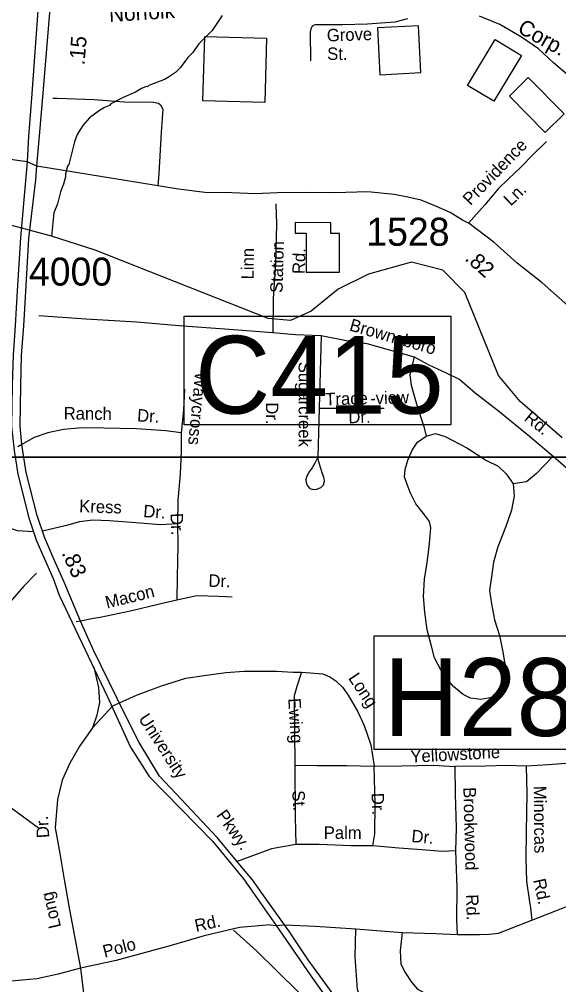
# Model space of a CAD drawing. Extents: x 1551653 to 1702041, y 811336 to 920032.
# Drawn here: x 1622272 to 1625117, y 871969 to 877057 of the extents above; entities that cross this region are included whole.
import ezdxf

# ---------------------------------------------------------------- set-up
doc = ezdxf.new("R2010")
doc.units = 0
for name, color, linetype in [('Old_Level_10', 7, 'Continuous'), ('Old_Level_11', 7, 'Continuous'), ('Old_Level_14', 7, 'Continuous'), ('Old_Level_17', 7, 'Continuous'), ('Old_Level_31', 7, 'Continuous'), ('Old_Level_32', 7, 'Continuous'), ('Old_Level_35', 7, 'Continuous'), ('Old_Level_41', 7, 'Continuous'), ('Old_Level_44', 7, 'Continuous'), ('Old_Level_47', 7, 'Continuous'), ('Old_Level_50', 7, 'Continuous'), ('Old_Level_59', 7, 'Continuous'), ('Old_Level_62', 7, 'Continuous'), ('Old_Level_63', 7, 'Continuous'), ('Old_Level_8', 7, 'Continuous')]:
    doc.layers.add(name, color=color, linetype=linetype)

msp = doc.modelspace()

# ---------------------------------------------------------------- linework, layer by layer
at = {"layer": 'Old_Level_31'}
for p, q in [((1622304.746, 875950.357), (1622304.746, 875950.357)), ((1623636.418, 872281.625), (1623636.418, 872281.625))]:
    msp.add_line(p, q, dxfattribs=at)
for points in [[(1623141.575, 875492.829), (1624547.086, 875492.829), (1624547.086, 874920.073), (1623141.575, 874920.073), (1623141.575, 875492.829)], [(1624143.094, 873806.872), (1625546.205, 873806.872), (1625546.205, 873207.791), (1624143.094, 873207.791), (1624143.094, 873806.872)]]:
    msp.add_lwpolyline(points, dxfattribs=at)
at = {"layer": 'Old_Level_32'}
msp.add_line((1622365.419, 876283.543), (1622313.196, 876305.102), dxfattribs=at)
for points in [[(1622418.929, 877824.727), (1622416.525, 877777.539), (1622398.175, 877507.543), (1622372.675, 877149.753), (1622335.908, 876641.571), (1622320.801, 876440.243), (1622313.196, 876305.102)], [(1622365.419, 876283.543), (1622382.11, 876482.724), (1622396.258, 876645.568), (1622438.978, 877155.287)], [(1622313.196, 876305.102), (1622186.43, 876322.415), (1621883.879, 876355.204), (1621804.87, 876370.634), (1621379.512, 876408.464)], [(1622313.196, 876305.102), (1622307.372, 876226.996), (1622277.767, 875905.164), (1622260.656, 875624.933), (1622250.568, 875443.382), (1622238.971, 875287.169), (1622235.151, 875128.745), (1622230.736, 874911.308), (1622244.351, 874784.907), (1622264.376, 874659.452), (1622322.232, 874429.113), (1622363.3, 874307.754), (1622450.302, 874110.278), (1622482.172, 874021.866), (1622737.813, 873485.854), (1622857.972, 873220.179), (1622956.813, 873066.981), (1623292.097, 872722.961), (1623454.893, 872527.099), (1623627.492, 872280.732)], [(1623670.759, 872283.965), (1623582.805, 872406.867), (1623501.407, 872521.281), (1623435.513, 872600.79), (1623315.353, 872744.293), (1623154.495, 872917.66), (1623011.079, 873068.92), (1622904.486, 873245.389), (1622830.839, 873390.832), (1622662.319, 873736.158), (1622594.608, 873885.383), (1622509.182, 874089.853), (1622450.006, 874219.736), (1622404.387, 874327.074), (1622365.544, 874441.859), (1622308.611, 874668.52), (1622285.571, 874816.343), (1622275.893, 874913.101), (1622280.251, 875127.743), (1622284.042, 875284.954), (1622295.596, 875440.61), (1622305.69, 875622.307), (1622322.752, 875901.714), (1622359.779, 876211.581), (1622365.419, 876283.543)], [(1625211.846, 875505.989), (1625029.55, 875668.128), (1624897.892, 875771.999), (1624776.361, 875880.937), (1624644.702, 875979.74), (1624609.255, 875997.474), (1624543.426, 876038.009), (1624472.533, 876070.944), (1624391.513, 876103.878), (1624320.62, 876119.078), (1624249.727, 876134.279), (1624110.473, 876146.947), (1623936.785, 876141.879), (1623789.935, 876144.413), (1623632.957, 876141.879), (1623516.49, 876136.813), (1623392.428, 876141.879), (1623250.642, 876144.413), (1623111.388, 876162.147), (1622365.419, 876283.543)], [(1623627.492, 872280.732), (1623822.621, 871998.494), (1623948.815, 871820.288), (1624024.532, 871726.274), (1624187.185, 871553.23)], [(1624241.321, 871555.088), (1624156.554, 871638.349), (1624050.83, 871750.014), (1623940.182, 871902.279), (1623899.482, 871958.517), (1623794.827, 872100.08), (1623693.274, 872252.504), (1623670.759, 872283.965)]]:
    msp.add_lwpolyline(points, dxfattribs=at)
at = {"layer": 'Old_Level_35'}
for p, q in [((1623863.647, 875390.261), (1623853.633, 875007.771)), ((1623853.633, 875007.771), (1624196.215, 875007.771)), ((1622349.909, 874853.001), (1622285.571, 874816.343)), ((1622285.571, 874816.343), (1622264.125, 874804.124)), ((1622594.608, 873885.383), (1622571.768, 873881.13)), ((1622663.126, 873898.142), (1622594.608, 873885.383)), ((1624046.685, 872263.126), (1624290.969, 872244.746))]:
    msp.add_line(p, q, dxfattribs=at)
for points in [[(1624318.681, 877059.349), (1624252.49, 877042.082), (1624108.599, 877031.796), (1623976.634, 877027.275), (1623860.562, 877027.029), (1623832.744, 877026.993), (1623823.482, 877024.181), (1623814.535, 877017.157), (1623808.902, 877005.865), (1623806.366, 876989.306), (1623808.479, 876837.174)], [(1622449.026, 876640.584), (1622471.122, 876640.606), (1622667.109, 876634.425), (1622824.76, 876622.617), (1622980.613, 876620.852), (1623006.499, 876614.524), (1623016.538, 876606.315), (1623028.257, 876582.263), (1623020.977, 876460.337), (1623008.592, 876244.662), (1623002.215, 876179.608)], [(1625052.337, 876412.956), (1624981.444, 876344.554), (1624914.663, 876275.396), (1624852.222, 876216.029), (1624797.508, 876162.709), (1624726.776, 876079.494), (1624641.012, 875982.509)], [(1623624.276, 876083.668), (1623629.125, 875977.507), (1623622.823, 875765.71), (1623610.766, 875585.848), (1623609.803, 875406.011)], [(1622374.285, 875496.114), (1622622.749, 875478.856), (1622892.358, 875461.776), (1623114.11, 875443.263), (1623379.67, 875424.06), (1623609.803, 875406.011)], [(1623609.803, 875406.011), (1623728.056, 875396.435), (1623863.647, 875390.261)], [(1623863.647, 875390.261), (1623997.54, 875363.345), (1624105.292, 875348.148), (1624216.919, 875316.862), (1624354.396, 875277.249)], [(1624354.396, 875277.249), (1624331.814, 875183.772), (1624339.285, 875127.788), (1624358.51, 875059.556), (1624377.818, 874995.327), (1624404.924, 874911.128), (1624417.441, 874860.657)], [(1624354.396, 875277.249), (1624432.319, 875235.196), (1624523.736, 875194.114), (1624595.268, 875159.242), (1624676.476, 875088.353), (1624799.212, 874993.005), (1624961.79, 874859.226), (1625086.839, 874754.791)], [(1623143.785, 875107.443), (1623138.552, 874997.486), (1623125.311, 874877.683)], [(1623853.633, 875007.771), (1623846.85, 874748.764), (1623829.876, 874717.625), (1623815.732, 874692.15), (1623801.586, 874672.334), (1623793.192, 874658.976), (1623787.442, 874644.027), (1623784.01, 874630.755), (1623785.322, 874616.316), (1623791.225, 874598.597), (1623803.687, 874584.814), (1623822.052, 874579.564), (1623841.073, 874580.22), (1623862.717, 874588.752), (1623875.836, 874603.847), (1623881.083, 874622.224), (1623877.968, 874644.027), (1623869.482, 874666.673), (1623860.995, 874694.98), (1623852.224, 874725.262), (1623846.85, 874748.764)], [(1623125.311, 874877.683), (1623045.485, 874888.51), (1622889.596, 874898.28), (1622717.779, 874902.371), (1622603.94, 874903.684), (1622505.902, 874894.668), (1622421.71, 874877.765), (1622349.909, 874853.001)], [(1623125.311, 874877.683), (1623126.164, 874781.611), (1623120.888, 874659.846), (1623107.282, 874522.041), (1623105.964, 874397.993)], [(1624876.542, 874608.276), (1624881.283, 874545.038), (1624867.18, 874469.143), (1624838.223, 874383.481), (1624795.021, 874276.092), (1624772.186, 874196.309), (1624761.402, 874118.481), (1624752.538, 874046.618), (1624761.721, 873976.592), (1624777.811, 873891.374), (1624803.965, 873810.037), (1624822.4, 873724.061), (1624831.955, 873658.73), (1624828.77, 873583.837), (1624803.29, 873524.879), (1624763.478, 873483.45), (1624706.149, 873472.295), (1624652.005, 873478.669), (1624612.193, 873497.79), (1624564.419, 873539.22), (1624524.607, 873582.244), (1624494.35, 873628.453), (1624462.5, 873692.192), (1624443.39, 873760.71), (1624423.401, 873838.671), (1624410.668, 873932.765), (1624404.49, 874014.666), (1624409.359, 874106.621), (1624422.348, 874194.409), (1624433.214, 874276.237), (1624437.994, 874334.173), (1624442.45, 874376.109), (1624434.733, 874410.085), (1624403.178, 874452.552), (1624363.779, 874502.982), (1624334.504, 874559.209), (1624317.03, 874605.39), (1624303.441, 874645.691), (1624307.814, 874683.624), (1624320.432, 874733.398), (1624343.437, 874786.474), (1624371.898, 874828.121), (1624417.441, 874860.657)], [(1624417.441, 874860.657), (1624467.718, 874874.732), (1624517.413, 874858.315), (1624632.675, 874798.938), (1624735.969, 874731.803), (1624797.583, 874701.133), (1624838.983, 874660.668), (1624876.542, 874608.276)], [(1625086.839, 874754.791), (1625037.343, 874702.265), (1624998.921, 874662.823), (1624946.611, 874619.46), (1624876.542, 874608.276)], [(1625086.839, 874754.791), (1625208.433, 874649.275), (1625404.535, 874491.001), (1625582.711, 874337.094), (1625729.41, 874229.45), (1625792.858, 874180.736), (1625834.554, 874159.096), (1625891.38, 874136.352), (1625956.73, 874122.137), (1626041.969, 874113.607), (1626122.947, 874112.186), (1626231.446, 874116.737), (1626327.028, 874133.175), (1626433.065, 874170.535), (1626515.09, 874206.14)], [(1622347.092, 874355.651), (1622261.82, 874361.638), (1622196.845, 874381.425), (1622107.857, 874446.44)], [(1623105.964, 874397.993), (1623016.013, 874393.015), (1622886.128, 874402.458), (1622748.287, 874414.062), (1622660.495, 874417.048), (1622590.269, 874407.868), (1622520.24, 874388.678), (1622393.695, 874358.672)], [(1623105.964, 874397.993), (1623108.693, 874286.07), (1623104.842, 874116.048), (1623103.408, 873996.205)], [(1622363.018, 874138.648), (1622294.787, 874067.265), (1622140.962, 873893.082), (1621995.352, 873738.949), (1621886.202, 873636.101)], [(1623103.408, 873996.205), (1623011.328, 873975.264), (1622864.904, 873938.814), (1622698.72, 873904.768), (1622663.126, 873898.142)], [(1623395.471, 874010.887), (1623323.525, 874015.549), (1623207.728, 874018.902), (1623103.408, 873996.205)], [(1622664.334, 873642.276), (1622689.803, 873536.089), (1622695.463, 873456.803), (1622681.314, 873388.843), (1622657.259, 873322.3)], [(1622657.259, 873322.3), (1622764.796, 873438.397), (1622889.314, 873495.03), (1623022.321, 873544.585), (1623149.668, 873584.227), (1623247.301, 873598.385), (1623361.077, 873613.935), (1623458.595, 873621.254), (1623629.251, 873621.254), (1623717.016, 873616.374), (1623760.899, 873616.374)], [(1623760.899, 873616.374), (1623736.13, 873541.095), (1623721.892, 873491.964), (1623724.33, 873126.052)], [(1623760.899, 873616.374), (1623872.285, 873606.814), (1623910.208, 873592.034), (1623941.78, 873570.18), (1623975.92, 873536.666), (1624006.901, 873495.413), (1624057.931, 873406.726), (1624091.081, 873334.41), (1624126.064, 873234.042), (1624142.76, 873120.033)], [(1622657.259, 873322.3), (1622590.755, 873227.44), (1622538.238, 873136.771), (1622497.399, 873047.346), (1622474.121, 872945.558), (1622460.476, 872795.948), (1622486.163, 872659.887), (1622508.534, 872523.858), (1622536.067, 872363.722), (1622563.601, 872224.248), (1622580.81, 872129.544), (1622594.576, 872055.502)], [(1625368.477, 873179.719), (1625295.339, 873160.204), (1625178.318, 873135.81), (1625061.297, 873128.491), (1624944.276, 873121.173)], [(1623724.33, 873126.052), (1623726.409, 872855.486), (1623729.58, 872708.745)], [(1623724.33, 873126.052), (1623843.246, 873124.121), (1623999.741, 873124.121), (1624142.76, 873120.033)], [(1624136.469, 872700.502), (1624146.354, 872764.787), (1624149.648, 872919.729), (1624142.76, 873120.033)], [(1624142.76, 873120.033), (1624288.023, 873122.473), (1624456.688, 873126.052), (1624568.833, 873118.734)], [(1624944.276, 873121.173), (1624839.444, 873123.613), (1624729.737, 873121.173), (1624568.833, 873118.734)], [(1624568.833, 873118.734), (1624570.35, 872974.962), (1624575.98, 872795.452), (1624572.226, 872674.152)], [(1624944.276, 873121.173), (1624948.982, 872977.339), (1624944.881, 872775.502), (1624943.243, 872635.654), (1624946.006, 872515.526), (1624962.577, 872405.326), (1624968.184, 872374.094), (1624975.691, 872308.374)], [(1623729.58, 872708.745), (1623602.736, 872685.668), (1623420.294, 872618.966)], [(1624136.469, 872700.502), (1624021.156, 872700.502), (1623853.129, 872708.745), (1623729.58, 872708.745)], [(1624572.226, 872674.152), (1624502.793, 872671.524), (1624395.099, 872679.075), (1624273.197, 872688.965), (1624136.469, 872700.502)], [(1624572.226, 872674.152), (1624579.733, 872480.747), (1624577.856, 872313.631), (1624581.609, 872232.889)], [(1624975.691, 872308.374), (1625105.175, 872360.95), (1625272.19, 872426.669)], [(1624581.609, 872232.889), (1624699.833, 872233.265), (1624750.501, 872235.143), (1624799.293, 872240.777), (1624975.691, 872308.374)], [(1623596.086, 872284.389), (1623433.333, 872270.18), (1623247.037, 872226.927), (1623073.662, 872175.426), (1622783.801, 872096.818), (1622594.576, 872055.502)], [(1623596.086, 872284.389), (1623627.492, 872280.732), (1623645.343, 872282.519), (1623670.759, 872283.965), (1623831.659, 872277.235), (1624046.685, 872263.126)], [(1624290.969, 872244.746), (1624280.828, 872149.975), (1624283.616, 872077.437), (1624307.316, 872032.797), (1624340.776, 871982.578), (1624372.84, 871944.914), (1624463.459, 871898.88), (1624563.837, 871845.871), (1624689.309, 871762.172), (1624791.081, 871675.683)], [(1624290.969, 872244.746), (1624469.015, 872238.523), (1624581.609, 872232.889)], [(1622594.576, 872055.502), (1622477.032, 872024.187), (1622363.803, 871999.403), (1622190.421, 871983.471), (1621998.638, 871983.471), (1621804.025, 871983.471)], [(1622594.576, 872055.502), (1622613.506, 871897.088), (1622646.202, 871716.29), (1622684.061, 871566.485), (1622702.99, 871470.059), (1622716.757, 871363.301), (1622716.757, 871293.393), (1622709.874, 871229.683), (1622698.24, 871178.678)]]:
    msp.add_lwpolyline(points, dxfattribs=at)
at = {"layer": 'Old_Level_41'}
for points in [[(1624377.994, 877023.007), (1624161.267, 877012.223), (1624173.584, 876764.692), (1624390.31, 876775.476), (1624377.994, 877023.007)], [(1623240.656, 876627.465), (1623250.077, 876966.924), (1623576.278, 876957.871), (1623566.857, 876618.411), (1623240.656, 876627.465)], [(1624782.054, 876949.484), (1624919.953, 876866.076), (1624773.838, 876624.503), (1624635.938, 876707.912), (1624782.054, 876949.484)], [(1625144.617, 876558.706), (1624956.464, 876750.115), (1624856.752, 876652.1), (1625044.905, 876460.69), (1625144.617, 876558.706)], [(1623784.843, 875929.668), (1623784.276, 875724.105), (1623960.074, 875723.621), (1623960.638, 875928.236), (1623915.281, 875928.361), (1623915.437, 875984.677), (1623726.252, 875985.2), (1623726.099, 875929.83), (1623784.843, 875929.668)]]:
    msp.add_lwpolyline(points, dxfattribs=at)
at = {"layer": 'Old_Level_44'}
msp.add_lwpolyline([(1625171.632, 876757.056), (1625089.669, 876827.884), (1625010.555, 876901.308), (1624919.934, 876961.774), (1624806.297, 877029.439), (1624698.414, 877074.069)], dxfattribs=at)
at = {"layer": 'Old_Level_47'}
for points in [[(1623400.827, 872257.402), (1623522.213, 872147.696), (1623743.449, 871932.203), (1624187.185, 871553.23)], [(1624241.321, 871555.088), (1624119.355, 871761.767), (1624054.746, 871943.957), (1624042.999, 872116.352), (1624046.685, 872263.126)]]:
    msp.add_lwpolyline(points, dxfattribs=at)
at = {"layer": 'Old_Level_50'}
msp.add_line((1622326.415, 875936.015), (1622326.415, 875936.015), dxfattribs=at)
at = {"layer": 'Old_Level_59'}
for points in [[(1625135.776, 874851.741), (1624912.782, 875043.362), (1624798.773, 875180.337), (1624620.788, 875617.2), (1624505.856, 875734.49), (1624339.764, 875777.243), (1624113.796, 875712.857), (1623953.856, 875634.117), (1623810.832, 875518.775), (1623701.847, 875468.537), (1623584.762, 875480.738), (1622672.793, 875840.604), (1622442.427, 875914.352), (1622304.746, 875950.357), (1621335.751, 876209.186), (1620826.811, 876150.643), (1620466.74, 876052.833), (1620099.799, 876043.914), (1619836.267, 876135.72), (1619435.738, 876260.961), (1619276.823, 876228.05), (1619089.815, 875956.049)], [(1622373.827, 872793.736), (1622233.776, 872895.134), (1622085.831, 873032.724), (1621684.749, 873602.256), (1621461.755, 873807), (1621263.777, 873935.671), (1621090.816, 874103.301), (1620858.799, 874232.894), (1620500.779, 874279.44), (1620336.737, 874453.53), (1620263.738, 874605.986), (1620256.767, 874724.301), (1620167.774, 874900.133), (1619846.765, 875228.421), (1619528.729, 875750.176), (1619355.768, 875927.752), (1619297.738, 875951.845), (1619113.806, 875929.392), (1619089.815, 875956.049)]]:
    msp.add_lwpolyline(points, dxfattribs=at)
at = {"layer": 'Old_Level_62'}
msp.add_lwpolyline([(1623342.698, 877076.966), (1623289.384, 876997.816), (1623218.334, 876927.073), (1623185.628, 876879.603), (1623161.227, 876856.022), (1623120.319, 876800.761), (1623096.02, 876777.18), (1623059.623, 876751.753), (1623037.478, 876740.168), (1622954.944, 876707.565), (1622948.895, 876701.618), (1622940.898, 876701.721), (1622916.702, 876692.186), (1622884.406, 876672.706), (1622820.02, 876643.793), (1622755.531, 876610.883), (1622747.329, 876602.988), (1622721.185, 876591.505), (1622694.938, 876575.921), (1622642.342, 876536.756), (1622607.791, 876497.386), (1622577.033, 876449.917), (1622562.372, 876410.137), (1622532.537, 876290.694), (1622526.386, 876282.799), (1622515.723, 876243.019), (1622515.518, 876227.025), (1622504.855, 876187.142), (1622490.194, 876147.362), (1622473.175, 876083.694), (1622454.412, 876036.019), (1622442.427, 875914.352)], dxfattribs=at)
at = {"layer": 'Old_Level_63'}
for points in [[(1571207.969, 918191.523), (1633724.041, 918191.523), (1633724.041, 874749.337), (1571207.969, 874749.337), (1571207.969, 918191.523)], [(1569096.749, 874749.337), (1631612.821, 874749.337), (1631612.821, 831307.151), (1569096.749, 831307.151), (1569096.749, 874749.337)]]:
    msp.add_lwpolyline(points, dxfattribs=at)

# ---------------------------------------------------------------- texts
at = {"layer": 'Old_Level_10'}
for s, height, rotation, p in [('Grove', 65.6167, 1.962128, (1623894.816, 876939.418)), ('St.', 65.6167, 359.735622, (1623895.536, 876842.596)), ('Providence', 65.6167, 46.009739, (1624650.706, 876072.416)), ('Ln.', 65.6167, 43.554294, (1624863.767, 876068.96)), ('Station', 65.6167, 88.457269, (1623660.45, 875613.929)), ('Linn', 65.6167, 89.365003, (1623507.865, 875685.549)), ('Rd.', 65.6167, 88.295547, (1623777.457, 875713.49)), ('Brownsboro', 65.6167, 343.926106, (1624008.761, 875417.633)), ('Sugarcreek', 65.6167, 270, (1623745.017, 875251.941)), ('Waycross', 65.6167, 264.361403, (1623200.029, 875200.135)), ('-view', 65.6167, 1.570639, (1624123.141, 875027.117)), ('Trace', 65.6167, 1.570639, (1623886.547, 875021.901)), ('Ranch', 65.6167, 359.339522, (1622505.818, 874947.972)), ('Dr.', 65.6167, 356.413681, (1622892.076, 874938.123)), ('Dr.', 65.6167, 270, (1623572.414, 875038.291)), ('Dr.', 65.6167, 1.570639, (1624008.323, 874927.533)), ('Rd.', 65.6167, 321.092989, (1624930.497, 874947.094)), ('Kress', 65.6167, 358.052278, (1622587.06, 874459.489)), ('Dr.', 65.6167, 355.842086, (1622924.362, 874433.616)), ('Dr.', 65.6167, 272.810914, (1623069.157, 874453.122)), ('Dr.', 65.6167, 358.341411, (1623268.712, 874066.383)), ('Macon', 65.6167, 13.978836, (1622734.695, 873950.633)), ('Long', 65.6167, 303.480572, (1624004.71, 873585.379)), ('Ewing', 65.6167, 273.635553, (1623689.964, 873477.441)), ('Yellowstone', 65.61666, 3.129942, (1624336.444, 873138.58)), ('Minorcas', 65.6167, 270.499333, (1624985.103, 873016.972)), ('St.', 65.6166, 273.698478, (1623710.9, 872991.099)), ('Dr.', 65.6167, 271.888983, (1624129.636, 872979.124)), ('Brookwood', 65.6167, 271.487228, (1624613.802, 873009.355)), ('Dr.', 65.6167, 94.084744, (1622430.752, 872744.142)), ('Dr.', 65.6167, 94.084744, (1622430.752, 872744.142)), ('Palm', 65.6167, 359.9382, (1623877.619, 872737.682)), ('Dr.', 65.6167, 354.902497, (1624338.073, 872721.288)), ('Rd.', 65.6167, 282.311122, (1624981.651, 872520.839)), ('Long', 65.6167, 103.481267, (1622492.951, 872274.243)), ('Rd.', 65.6167, 272.164281, (1624627.024, 872444.218)), ('Rd.', 65.6167, 12.520556, (1623204.865, 872246.872)), ('Polo', 65.6167, 14.406333, (1622721.971, 872111.348))]:
    msp.add_text(s, height=height, rotation=rotation, dxfattribs=at).set_placement(p)
at = {"layer": 'Old_Level_11'}
for s, rotation, p in [('University', 302.900028, (1622898.248, 873371.015)), ('Pkwy.', 305.461831, (1623308.596, 872861.891))]:
    msp.add_text(s, height=65.6167, rotation=rotation, dxfattribs=at).set_placement(p)
at = {"layer": 'Old_Level_14'}
for s, rotation, p in [('Norfolk', 3.477667, (1622747.532, 877042.636)), ('Corp.', 330.806539, (1624893.896, 876990.788))]:
    msp.add_text(s, height=82.0208, rotation=rotation, dxfattribs=at).set_placement(p)
at = {"layer": 'Old_Level_17'}
for s, rotation, p in [('.15', 85.209219, (1622615.534, 876813.176)), ('.82', 318.3729, (1624617.143, 875790.52)), ('.83', 294.494286, (1622493.696, 874243.971))]:
    msp.add_text(s, height=82.0208, rotation=rotation, dxfattribs=at).set_placement(p)
at = {"layer": 'Old_Level_31'}
for s, p in [('C415', (1623199.123, 874978.411)), ('H284', (1624193.638, 873279.719))]:
    msp.add_text(s, height=410.1042, dxfattribs=at).set_placement(p)
at = {"layer": 'Old_Level_8'}
for s, p in [('1528', (1624101.833, 875863.271)), ('4000', (1622322.796, 875653.297))]:
    msp.add_text(s, height=147.6375, dxfattribs=at).set_placement(p)

doc.saveas('drawing.dxf')
